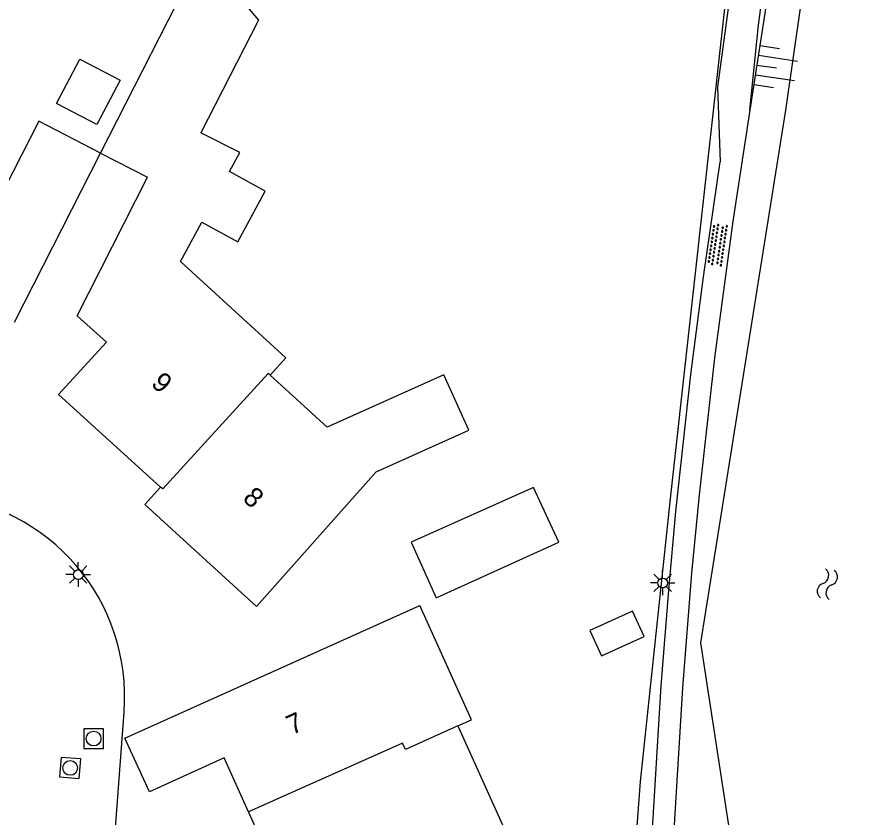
# Model space of a CAD drawing. Extents: x 126000 to 131009, y 393000 to 395500.
# Drawn here: x 130785.15 to 130827.7, y 395370.86 to 395411.51 of the extents above; entities that cross this region are included whole.
import ezdxf

# ---------------------------------------------------------------- set-up
doc = ezdxf.new("R2010")
doc.units = 0
for name, color, linetype in [('gg-afsc-erfafscheiding', 7, 'Continuous'), ('gg-anno-huisnummerreeks BGT', 7, 'Continuous'), ('gg-bbg-gedigitaliseerde bebouwing', 7, 'Continuous'), ('gg-bbg-gedigitaliseerde bijgebouw', 7, 'Continuous'), ('gg-bbg-hoofdgebouw', 7, 'Continuous'), ('gg-bbg-tussenscheiding', 7, 'Continuous'), ('gg-knt-onverhard', 7, 'Continuous'), ('gg-knt-verharding', 7, 'Continuous'), ('gg-kntw-beschoeiing', 7, 'Continuous'), ('gt-symb-lichtmast', 7, 'Continuous'), ('gt-symb-overige verharding', 7, 'Continuous'), ('gt-symb-rioolschacht', 7, 'Continuous'), ('gt-symb-talud symbool', 7, 'Continuous'), ('gt-symb-watersymbool', 7, 'Continuous')]:
    doc.layers.add(name, color=color, linetype=linetype)

# ---------------------------------------------------------------- blocks, each defined once
blk = doc.blocks.new('gt0-WA')
at = {"layer": 'gt-symb-watersymbool'}
for centre, start, end in [((-0.323, 0.022), 28.0725, 151.9275), ((0.427, 0.422), 208.0725, 331.9275), ((-0.323, -0.428), 28.0725, 151.9275), ((0.427, -0.028), 208.0725, 331.9275)]:
    blk.add_arc(centre, 0.425, start, end, dxfattribs=at)
blk = doc.blocks.new('gt0-LMAST')
at = {"layer": 'gt-symb-lichtmast'}
for p, q in [((-0.182, 0.173), (-0.447, 0.438)), ((-0.005, 0.246), (-0.005, 0.621)), ((0.172, 0.173), (0.437, 0.438)), ((-0.255, -0.004), (-0.63, -0.004)), ((-0.182, -0.181), (-0.447, -0.446)), ((-0.005, -0.254), (-0.005, -0.629)), ((0.437, -0.446), (0.172, -0.181)), ((0.245, -0.004), (0.62, -0.004))]:
    blk.add_line(p, q, dxfattribs=at)
blk.add_circle((-0.005, -0.004), 0.25, dxfattribs=at)
blk = doc.blocks.new('gt0-OVH')
at = {"layer": 'gt-symb-overige verharding'}
for points in [[(-0.972, 0.298), (-0.967, 0.308), (-0.965, 0.319), (-0.966, 0.33), (-0.971, 0.34), (-0.978, 0.348), (-0.988, 0.353), (-0.999, 0.355), (-1.01, 0.354), (-1.02, 0.349), (-1.028, 0.342), (-1.033, 0.332), (-1.035, 0.321), (-1.034, 0.31), (-1.029, 0.3), (-1.022, 0.292), (-1.012, 0.287), (-1.001, 0.285), (-0.99, 0.286), (-0.98, 0.291)], [(-0.872, 0.106), (-0.867, 0.116), (-0.865, 0.126), (-0.866, 0.137), (-0.871, 0.147), (-0.878, 0.156), (-0.888, 0.161), (-0.899, 0.163), (-0.91, 0.162), (-0.92, 0.157), (-0.928, 0.15), (-0.933, 0.14), (-0.935, 0.129), (-0.934, 0.118), (-0.929, 0.108), (-0.922, 0.1), (-0.912, 0.095), (-0.901, 0.092), (-0.89, 0.094), (-0.88, 0.098)], [(-0.772, 0.298), (-0.767, 0.308), (-0.765, 0.319), (-0.766, 0.33), (-0.771, 0.34), (-0.778, 0.348), (-0.788, 0.353), (-0.799, 0.355), (-0.81, 0.354), (-0.82, 0.349), (-0.828, 0.342), (-0.833, 0.332), (-0.835, 0.321), (-0.834, 0.31), (-0.829, 0.3), (-0.822, 0.292), (-0.812, 0.287), (-0.801, 0.285), (-0.79, 0.286), (-0.78, 0.291)], [(-0.672, 0.106), (-0.667, 0.116), (-0.665, 0.126), (-0.666, 0.137), (-0.671, 0.147), (-0.678, 0.156), (-0.688, 0.161), (-0.699, 0.163), (-0.71, 0.162), (-0.72, 0.157), (-0.728, 0.15), (-0.733, 0.14), (-0.735, 0.129), (-0.734, 0.118), (-0.729, 0.108), (-0.722, 0.1), (-0.712, 0.095), (-0.701, 0.092), (-0.69, 0.094), (-0.68, 0.098)], [(-0.572, 0.298), (-0.567, 0.308), (-0.565, 0.319), (-0.566, 0.33), (-0.571, 0.34), (-0.578, 0.348), (-0.588, 0.353), (-0.599, 0.355), (-0.61, 0.354), (-0.62, 0.349), (-0.628, 0.342), (-0.633, 0.332), (-0.635, 0.321), (-0.634, 0.31), (-0.629, 0.3), (-0.622, 0.292), (-0.612, 0.287), (-0.601, 0.285), (-0.59, 0.286), (-0.58, 0.291)], [(-0.472, 0.106), (-0.467, 0.116), (-0.465, 0.126), (-0.466, 0.137), (-0.471, 0.147), (-0.478, 0.156), (-0.488, 0.161), (-0.499, 0.163), (-0.51, 0.162), (-0.52, 0.157), (-0.528, 0.15), (-0.533, 0.14), (-0.535, 0.129), (-0.534, 0.118), (-0.529, 0.108), (-0.522, 0.1), (-0.512, 0.095), (-0.501, 0.092), (-0.49, 0.094), (-0.48, 0.098)], [(-0.372, 0.298), (-0.367, 0.308), (-0.365, 0.319), (-0.366, 0.33), (-0.371, 0.34), (-0.378, 0.348), (-0.388, 0.353), (-0.399, 0.355), (-0.41, 0.354), (-0.42, 0.349), (-0.428, 0.342), (-0.433, 0.332), (-0.435, 0.321), (-0.434, 0.31), (-0.429, 0.3), (-0.422, 0.292), (-0.412, 0.287), (-0.401, 0.285), (-0.39, 0.286), (-0.38, 0.291)], [(-0.272, 0.106), (-0.267, 0.116), (-0.265, 0.126), (-0.266, 0.137), (-0.271, 0.147), (-0.278, 0.156), (-0.288, 0.161), (-0.299, 0.163), (-0.31, 0.162), (-0.32, 0.157), (-0.328, 0.15), (-0.333, 0.14), (-0.335, 0.129), (-0.334, 0.118), (-0.329, 0.108), (-0.322, 0.1), (-0.312, 0.095), (-0.301, 0.092), (-0.29, 0.094), (-0.28, 0.098)], [(-0.172, 0.298), (-0.167, 0.308), (-0.165, 0.319), (-0.166, 0.33), (-0.171, 0.34), (-0.178, 0.348), (-0.188, 0.353), (-0.199, 0.355), (-0.21, 0.354), (-0.22, 0.349), (-0.228, 0.342), (-0.233, 0.332), (-0.235, 0.321), (-0.234, 0.31), (-0.229, 0.3), (-0.222, 0.292), (-0.212, 0.287), (-0.201, 0.285), (-0.19, 0.286), (-0.18, 0.291)], [(-0.072, 0.106), (-0.067, 0.116), (-0.065, 0.126), (-0.066, 0.137), (-0.071, 0.147), (-0.078, 0.156), (-0.088, 0.161), (-0.099, 0.163), (-0.11, 0.162), (-0.12, 0.157), (-0.128, 0.15), (-0.133, 0.14), (-0.135, 0.129), (-0.134, 0.118), (-0.129, 0.108), (-0.122, 0.1), (-0.112, 0.095), (-0.101, 0.092), (-0.09, 0.094), (-0.08, 0.098)], [(0.028, 0.298), (0.033, 0.308), (0.035, 0.319), (0.034, 0.33), (0.029, 0.34), (0.022, 0.348), (0.012, 0.353), (0.001, 0.355), (-0.01, 0.354), (-0.02, 0.349), (-0.028, 0.342), (-0.033, 0.332), (-0.035, 0.321), (-0.034, 0.31), (-0.029, 0.3), (-0.022, 0.292), (-0.012, 0.287), (-0.001, 0.285), (0.01, 0.286), (0.02, 0.291)], [(0.128, 0.106), (0.133, 0.116), (0.135, 0.126), (0.134, 0.137), (0.129, 0.147), (0.122, 0.156), (0.112, 0.161), (0.101, 0.163), (0.09, 0.162), (0.08, 0.157), (0.072, 0.15), (0.067, 0.14), (0.065, 0.129), (0.066, 0.118), (0.071, 0.108), (0.078, 0.1), (0.088, 0.095), (0.099, 0.092), (0.11, 0.094), (0.12, 0.098)], [(0.228, 0.298), (0.233, 0.308), (0.235, 0.319), (0.234, 0.33), (0.229, 0.34), (0.222, 0.348), (0.212, 0.353), (0.201, 0.355), (0.19, 0.354), (0.18, 0.349), (0.172, 0.342), (0.167, 0.332), (0.165, 0.321), (0.166, 0.31), (0.171, 0.3), (0.178, 0.292), (0.188, 0.287), (0.199, 0.285), (0.21, 0.286), (0.22, 0.291)], [(0.328, 0.106), (0.333, 0.116), (0.335, 0.126), (0.334, 0.137), (0.329, 0.147), (0.322, 0.156), (0.312, 0.161), (0.301, 0.163), (0.29, 0.162), (0.28, 0.157), (0.272, 0.15), (0.267, 0.14), (0.265, 0.129), (0.266, 0.118), (0.271, 0.108), (0.278, 0.1), (0.288, 0.095), (0.299, 0.092), (0.31, 0.094), (0.32, 0.098)], [(0.428, 0.298), (0.433, 0.308), (0.435, 0.319), (0.434, 0.33), (0.429, 0.34), (0.422, 0.348), (0.412, 0.353), (0.401, 0.355), (0.39, 0.354), (0.38, 0.349), (0.372, 0.342), (0.367, 0.332), (0.365, 0.321), (0.366, 0.31), (0.371, 0.3), (0.378, 0.292), (0.388, 0.287), (0.399, 0.285), (0.41, 0.286), (0.42, 0.291)], [(0.528, 0.106), (0.533, 0.116), (0.535, 0.126), (0.534, 0.137), (0.529, 0.147), (0.522, 0.156), (0.512, 0.161), (0.501, 0.163), (0.49, 0.162), (0.48, 0.157), (0.472, 0.15), (0.467, 0.14), (0.465, 0.129), (0.466, 0.118), (0.471, 0.108), (0.478, 0.1), (0.488, 0.095), (0.499, 0.092), (0.51, 0.094), (0.52, 0.098)], [(0.628, 0.298), (0.633, 0.308), (0.635, 0.319), (0.634, 0.33), (0.629, 0.34), (0.622, 0.348), (0.612, 0.353), (0.601, 0.355), (0.59, 0.354), (0.58, 0.349), (0.572, 0.342), (0.567, 0.332), (0.565, 0.321), (0.566, 0.31), (0.571, 0.3), (0.578, 0.292), (0.588, 0.287), (0.599, 0.285), (0.61, 0.286), (0.62, 0.291)], [(0.728, 0.106), (0.733, 0.116), (0.735, 0.126), (0.734, 0.137), (0.729, 0.147), (0.722, 0.156), (0.712, 0.161), (0.701, 0.163), (0.69, 0.162), (0.68, 0.157), (0.672, 0.15), (0.667, 0.14), (0.665, 0.129), (0.666, 0.118), (0.671, 0.108), (0.678, 0.1), (0.688, 0.095), (0.699, 0.092), (0.71, 0.094), (0.72, 0.098)], [(0.828, 0.298), (0.833, 0.308), (0.835, 0.319), (0.834, 0.33), (0.829, 0.34), (0.822, 0.348), (0.812, 0.353), (0.801, 0.355), (0.79, 0.354), (0.78, 0.349), (0.772, 0.342), (0.767, 0.332), (0.765, 0.321), (0.766, 0.31), (0.771, 0.3), (0.778, 0.292), (0.788, 0.287), (0.799, 0.285), (0.81, 0.286), (0.82, 0.291)], [(0.928, 0.106), (0.933, 0.116), (0.935, 0.126), (0.934, 0.137), (0.929, 0.147), (0.922, 0.156), (0.912, 0.161), (0.901, 0.163), (0.89, 0.162), (0.88, 0.157), (0.872, 0.15), (0.867, 0.14), (0.865, 0.129), (0.866, 0.118), (0.871, 0.108), (0.878, 0.1), (0.888, 0.095), (0.899, 0.092), (0.91, 0.094), (0.92, 0.098)], [(1.028, 0.298), (1.033, 0.308), (1.035, 0.319), (1.034, 0.33), (1.029, 0.34), (1.022, 0.348), (1.012, 0.353), (1.001, 0.355), (0.99, 0.354), (0.98, 0.349), (0.972, 0.342), (0.967, 0.332), (0.965, 0.321), (0.966, 0.31), (0.971, 0.3), (0.978, 0.292), (0.988, 0.287), (0.999, 0.285), (1.01, 0.286), (1.02, 0.291)], [(-0.972, -0.142), (-0.967, -0.132), (-0.965, -0.121), (-0.966, -0.11), (-0.971, -0.1), (-0.978, -0.092), (-0.988, -0.087), (-0.999, -0.085), (-1.01, -0.086), (-1.02, -0.091), (-1.028, -0.098), (-1.033, -0.108), (-1.035, -0.119), (-1.034, -0.13), (-1.029, -0.14), (-1.022, -0.148), (-1.012, -0.153), (-1.001, -0.155), (-0.99, -0.154), (-0.98, -0.149)], [(-0.872, -0.334), (-0.867, -0.324), (-0.865, -0.314), (-0.866, -0.303), (-0.871, -0.293), (-0.878, -0.284), (-0.888, -0.279), (-0.899, -0.277), (-0.91, -0.278), (-0.92, -0.283), (-0.928, -0.29), (-0.933, -0.3), (-0.935, -0.311), (-0.934, -0.322), (-0.929, -0.332), (-0.922, -0.34), (-0.912, -0.345), (-0.901, -0.348), (-0.89, -0.346), (-0.88, -0.342)], [(-0.772, -0.142), (-0.767, -0.132), (-0.765, -0.121), (-0.766, -0.11), (-0.771, -0.1), (-0.778, -0.092), (-0.788, -0.087), (-0.799, -0.085), (-0.81, -0.086), (-0.82, -0.091), (-0.828, -0.098), (-0.833, -0.108), (-0.835, -0.119), (-0.834, -0.13), (-0.829, -0.14), (-0.822, -0.148), (-0.812, -0.153), (-0.801, -0.155), (-0.79, -0.154), (-0.78, -0.149)], [(-0.672, -0.334), (-0.667, -0.324), (-0.665, -0.314), (-0.666, -0.303), (-0.671, -0.293), (-0.678, -0.284), (-0.688, -0.279), (-0.699, -0.277), (-0.71, -0.278), (-0.72, -0.283), (-0.728, -0.29), (-0.733, -0.3), (-0.735, -0.311), (-0.734, -0.322), (-0.729, -0.332), (-0.722, -0.34), (-0.712, -0.345), (-0.701, -0.348), (-0.69, -0.346), (-0.68, -0.342)], [(-0.572, -0.142), (-0.567, -0.132), (-0.565, -0.121), (-0.566, -0.11), (-0.571, -0.1), (-0.578, -0.092), (-0.588, -0.087), (-0.599, -0.085), (-0.61, -0.086), (-0.62, -0.091), (-0.628, -0.098), (-0.633, -0.108), (-0.635, -0.119), (-0.634, -0.13), (-0.629, -0.14), (-0.622, -0.148), (-0.612, -0.153), (-0.601, -0.155), (-0.59, -0.154), (-0.58, -0.149)], [(-0.472, -0.334), (-0.467, -0.324), (-0.465, -0.314), (-0.466, -0.303), (-0.471, -0.293), (-0.478, -0.284), (-0.488, -0.279), (-0.499, -0.277), (-0.51, -0.278), (-0.52, -0.283), (-0.528, -0.29), (-0.533, -0.3), (-0.535, -0.311), (-0.534, -0.322), (-0.529, -0.332), (-0.522, -0.34), (-0.512, -0.345), (-0.501, -0.348), (-0.49, -0.346), (-0.48, -0.342)], [(-0.372, -0.142), (-0.367, -0.132), (-0.365, -0.121), (-0.366, -0.11), (-0.371, -0.1), (-0.378, -0.092), (-0.388, -0.087), (-0.399, -0.085), (-0.41, -0.086), (-0.42, -0.091), (-0.428, -0.098), (-0.433, -0.108), (-0.435, -0.119), (-0.434, -0.13), (-0.429, -0.14), (-0.422, -0.148), (-0.412, -0.153), (-0.401, -0.155), (-0.39, -0.154), (-0.38, -0.149)], [(-0.272, -0.334), (-0.267, -0.324), (-0.265, -0.314), (-0.266, -0.303), (-0.271, -0.293), (-0.278, -0.284), (-0.288, -0.279), (-0.299, -0.277), (-0.31, -0.278), (-0.32, -0.283), (-0.328, -0.29), (-0.333, -0.3), (-0.335, -0.311), (-0.334, -0.322), (-0.329, -0.332), (-0.322, -0.34), (-0.312, -0.345), (-0.301, -0.348), (-0.29, -0.346), (-0.28, -0.342)], [(-0.172, -0.142), (-0.167, -0.132), (-0.165, -0.121), (-0.166, -0.11), (-0.171, -0.1), (-0.178, -0.092), (-0.188, -0.087), (-0.199, -0.085), (-0.21, -0.086), (-0.22, -0.091), (-0.228, -0.098), (-0.233, -0.108), (-0.235, -0.119), (-0.234, -0.13), (-0.229, -0.14), (-0.222, -0.148), (-0.212, -0.153), (-0.201, -0.155), (-0.19, -0.154), (-0.18, -0.149)], [(-0.072, -0.334), (-0.067, -0.324), (-0.065, -0.314), (-0.066, -0.303), (-0.071, -0.293), (-0.078, -0.284), (-0.088, -0.279), (-0.099, -0.277), (-0.11, -0.278), (-0.12, -0.283), (-0.128, -0.29), (-0.133, -0.3), (-0.135, -0.311), (-0.134, -0.322), (-0.129, -0.332), (-0.122, -0.34), (-0.112, -0.345), (-0.101, -0.348), (-0.09, -0.346), (-0.08, -0.342)], [(0.028, -0.142), (0.033, -0.132), (0.035, -0.121), (0.034, -0.11), (0.029, -0.1), (0.022, -0.092), (0.012, -0.087), (0.001, -0.085), (-0.01, -0.086), (-0.02, -0.091), (-0.028, -0.098), (-0.033, -0.108), (-0.035, -0.119), (-0.034, -0.13), (-0.029, -0.14), (-0.022, -0.148), (-0.012, -0.153), (-0.001, -0.155), (0.01, -0.154), (0.02, -0.149)], [(0.128, -0.334), (0.133, -0.324), (0.135, -0.314), (0.134, -0.303), (0.129, -0.293), (0.122, -0.284), (0.112, -0.279), (0.101, -0.277), (0.09, -0.278), (0.08, -0.283), (0.072, -0.29), (0.067, -0.3), (0.065, -0.311), (0.066, -0.322), (0.071, -0.332), (0.078, -0.34), (0.088, -0.345), (0.099, -0.348), (0.11, -0.346), (0.12, -0.342)], [(0.228, -0.142), (0.233, -0.132), (0.235, -0.121), (0.234, -0.11), (0.229, -0.1), (0.222, -0.092), (0.212, -0.087), (0.201, -0.085), (0.19, -0.086), (0.18, -0.091), (0.172, -0.098), (0.167, -0.108), (0.165, -0.119), (0.166, -0.13), (0.171, -0.14), (0.178, -0.148), (0.188, -0.153), (0.199, -0.155), (0.21, -0.154), (0.22, -0.149)], [(0.328, -0.334), (0.333, -0.324), (0.335, -0.314), (0.334, -0.303), (0.329, -0.293), (0.322, -0.284), (0.312, -0.279), (0.301, -0.277), (0.29, -0.278), (0.28, -0.283), (0.272, -0.29), (0.267, -0.3), (0.265, -0.311), (0.266, -0.322), (0.271, -0.332), (0.278, -0.34), (0.288, -0.345), (0.299, -0.348), (0.31, -0.346), (0.32, -0.342)], [(0.428, -0.142), (0.433, -0.132), (0.435, -0.121), (0.434, -0.11), (0.429, -0.1), (0.422, -0.092), (0.412, -0.087), (0.401, -0.085), (0.39, -0.086), (0.38, -0.091), (0.372, -0.098), (0.367, -0.108), (0.365, -0.119), (0.366, -0.13), (0.371, -0.14), (0.378, -0.148), (0.388, -0.153), (0.399, -0.155), (0.41, -0.154), (0.42, -0.149)], [(0.528, -0.334), (0.533, -0.324), (0.535, -0.314), (0.534, -0.303), (0.529, -0.293), (0.522, -0.284), (0.512, -0.279), (0.501, -0.277), (0.49, -0.278), (0.48, -0.283), (0.472, -0.29), (0.467, -0.3), (0.465, -0.311), (0.466, -0.322), (0.471, -0.332), (0.478, -0.34), (0.488, -0.345), (0.499, -0.348), (0.51, -0.346), (0.52, -0.342)], [(0.628, -0.142), (0.633, -0.132), (0.635, -0.121), (0.634, -0.11), (0.629, -0.1), (0.622, -0.092), (0.612, -0.087), (0.601, -0.085), (0.59, -0.086), (0.58, -0.091), (0.572, -0.098), (0.567, -0.108), (0.565, -0.119), (0.566, -0.13), (0.571, -0.14), (0.578, -0.148), (0.588, -0.153), (0.599, -0.155), (0.61, -0.154), (0.62, -0.149)], [(0.728, -0.334), (0.733, -0.324), (0.735, -0.314), (0.734, -0.303), (0.729, -0.293), (0.722, -0.284), (0.712, -0.279), (0.701, -0.277), (0.69, -0.278), (0.68, -0.283), (0.672, -0.29), (0.667, -0.3), (0.665, -0.311), (0.666, -0.322), (0.671, -0.332), (0.678, -0.34), (0.688, -0.345), (0.699, -0.348), (0.71, -0.346), (0.72, -0.342)], [(0.828, -0.142), (0.833, -0.132), (0.835, -0.121), (0.834, -0.11), (0.829, -0.1), (0.822, -0.092), (0.812, -0.087), (0.801, -0.085), (0.79, -0.086), (0.78, -0.091), (0.772, -0.098), (0.767, -0.108), (0.765, -0.119), (0.766, -0.13), (0.771, -0.14), (0.778, -0.148), (0.788, -0.153), (0.799, -0.155), (0.81, -0.154), (0.82, -0.149)], [(0.928, -0.334), (0.933, -0.324), (0.935, -0.314), (0.934, -0.303), (0.929, -0.293), (0.922, -0.284), (0.912, -0.279), (0.901, -0.277), (0.89, -0.278), (0.88, -0.283), (0.872, -0.29), (0.867, -0.3), (0.865, -0.311), (0.866, -0.322), (0.871, -0.332), (0.878, -0.34), (0.888, -0.345), (0.899, -0.348), (0.91, -0.346), (0.92, -0.342)], [(1.028, -0.142), (1.033, -0.132), (1.035, -0.121), (1.034, -0.11), (1.029, -0.1), (1.022, -0.092), (1.012, -0.087), (1.001, -0.085), (0.99, -0.086), (0.98, -0.091), (0.972, -0.098), (0.967, -0.108), (0.965, -0.119), (0.966, -0.13), (0.971, -0.14), (0.978, -0.148), (0.988, -0.153), (0.999, -0.155), (1.01, -0.154), (1.02, -0.149)]]:
    blk.add_lwpolyline(points, close=True, dxfattribs=at)
blk = doc.blocks.new('gt0-TALUD_1')
at = {"layer": 'gt-symb-talud symbool'}
for p, q in [((-1, -1), (-1, 0)), ((-0.5, -2), (-0.5, 0)), ((0, -1), (0, 0)), ((0.5, -2), (0.5, 0)), ((1, -1), (1, 0))]:
    blk.add_line(p, q, dxfattribs=at)
blk = doc.blocks.new('gt0-RS')
at = {"layer": 'gt-symb-rioolschacht'}
blk.add_lwpolyline([(-0.5, -0.5), (0.5, -0.5), (0.5, 0.5), (-0.5, 0.5)], close=True, dxfattribs=at)
blk.add_circle((0, 0), 0.375, dxfattribs=at)

msp = doc.modelspace()

# ---------------------------------------------------------------- linework, layer by layer
at = {"layer": 'gg-afsc-erfafscheiding'}
msp.add_lwpolyline([(130823.411, 395425.347), (130821.102, 395412.226), (130818.333, 395387.196), (130816.786, 395372.667), (130816.291, 395366.07), (130816.469, 395363.119)], dxfattribs=at)
at = {"layer": 'gg-bbg-gedigitaliseerde bebouwing'}
for p, q in [((130796.47, 395404.61), (130794.496, 395405.615)), ((130785.032, 395396.005), (130789.39, 395404.58)), ((130789.39, 395404.58), (130791.784, 395403.36)), ((130788.216, 395396.323), (130791.784, 395403.36)), ((130797.317, 395381.551), (130803.38, 395388.39))]:
    msp.add_line(p, q, dxfattribs=at)
for points in [[(130789.39, 395404.58), (130794.558, 395414.72), (130797.411, 395411.336), (130794.496, 395405.615)], [(130789.39, 395404.58), (130786.27, 395406.21), (130783.64, 395401.1), (130774.46, 395404), (130773.86, 395402.06)], [(130793.45, 395399.08), (130794.538, 395401.073), (130796.36, 395400.078), (130797.762, 395402.645), (130795.94, 395403.64), (130796.47, 395404.61)], [(130798.01, 395393.3), (130798.81, 395394.19), (130793.45, 395399.08)], [(130803.38, 395388.39), (130808.09, 395390.51), (130806.82, 395393.32), (130800.9, 395390.66), (130798.01, 395393.3)], [(130807.526, 395375.491), (130808.23, 395375.81), (130805.597, 395381.609)], [(130807.526, 395375.491), (130809.95, 395370.135), (130809.418, 395369.896)]]:
    msp.add_lwpolyline(points, dxfattribs=at)
at = {"layer": 'gg-bbg-gedigitaliseerde bijgebouw'}
for points in [[(130787.167, 395407.097), (130788.344, 395409.349), (130790.391, 395408.28), (130789.214, 395406.027), (130787.167, 395407.097)], [(130812.66, 395384.82), (130811.37, 395387.6), (130805.17, 395384.82), (130806.44, 395382), (130812.66, 395384.82)], [(130814.241, 395380.348), (130814.83, 395379.051), (130816.99, 395380.031), (130816.401, 395381.329), (130814.241, 395380.348)]]:
    msp.add_lwpolyline(points, dxfattribs=at)
at = {"layer": 'gg-bbg-hoofdgebouw'}
msp.add_line((130799.401, 395365.648), (130796.913, 395371.133), dxfattribs=at)
for points in [[(130792.436, 395387.612), (130787.257, 395392.317), (130789.693, 395394.978), (130788.216, 395396.323)], [(130797.317, 395381.551), (130791.652, 395386.733), (130792.436, 395387.612)], [(130796.913, 395371.133), (130795.671, 395373.872), (130791.885, 395372.142), (130790.635, 395374.865), (130805.597, 395381.609)]]:
    msp.add_lwpolyline(points, dxfattribs=at)
at = {"layer": 'gg-bbg-tussenscheiding'}
for points in [[(130798.01, 395393.3), (130797.91, 395393.39), (130792.56, 395387.53), (130792.436, 395387.612)], [(130807.526, 395375.491), (130804.88, 395374.29), (130804.73, 395374.62), (130796.913, 395371.133)]]:
    msp.add_lwpolyline(points, dxfattribs=at)
at = {"layer": 'gg-knt-onverhard'}
for points in [[(130822.357, 395406.765), (130822.789, 395411.083), (130824.124, 395421.124), (130826.74, 395436.556), (130828.005, 395439.686), (130829.445, 395441.224), (130831.907, 395442.022), (130831.846, 395443.774)], [(130827.1, 395435.483), (130826.76, 395434.071), (130825.893, 395429.913), (130825.061, 395424.984), (130823.437, 395413.78), (130822.357, 395406.765)], [(130823.533, 395425.325), (130821.39, 395412.956), (130820.706, 395407.941), (130820.848, 395404.131)], [(130822.357, 395406.765), (130821.489, 395401.126), (130820.558, 395394.188), (130819.777, 395387.23), (130819.399, 395383.247), (130818.937, 395377.432), (130818.49, 395370.205)], [(130816.845, 395358.78), (130817.427, 395370.537), (130817.861, 395377.524), (130818.24, 395382.392), (130818.606, 395386.376), (130819.366, 395393.336), (130820.001, 395398.297), (130820.848, 395404.131)]]:
    msp.add_lwpolyline(points, dxfattribs=at)
at = {"layer": 'gg-knt-verharding'}
msp.add_line((130789.72, 395364.404), (130790.596, 395376.185), dxfattribs=at)
msp.add_arc((130780.353, 395376.96), 10.272, 355.672, 85.371, dxfattribs=at)
at = {"layer": 'gg-kntw-beschoeiing'}
msp.add_lwpolyline([(130828.166, 395434.58), (130824.16, 395406.77), (130819.859, 395379.722), (130822.263, 395363.938), (130823.091, 395361.895)], dxfattribs=at)

# ---------------------------------------------------------------- block references
at = {"layer": 'gt-symb-lichtmast'}
for p in [(130788.272, 395383.181), (130817.935, 395382.758)]:
    msp.add_blockref('gt0-LMAST', p, dxfattribs=at)
at = {"layer": 'gt-symb-overige verharding', "rotation": -98.51093419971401}
msp.add_blockref('gt0-OVH', (130820.716, 395399.923), dxfattribs=at)
at = {"layer": 'gt-symb-rioolschacht'}
msp.add_blockref('gt0-RS', (130789.044, 395374.853), dxfattribs=at)
at = {"layer": 'gt-symb-rioolschacht', "rotation": 85.52659354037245}
msp.add_blockref('gt0-RS', (130787.855, 395373.361), dxfattribs=at)
at = {"layer": 'gt-symb-talud symbool', "xscale": 0.9998649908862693, "yscale": 0.9998649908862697, "rotation": 81.54573827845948}
msp.add_blockref('gt0-TALUD_1', (130822.718, 395409.038), dxfattribs=at)
at = {"layer": 'gt-symb-watersymbool', "rotation": 79.98206552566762}
msp.add_blockref('gt0-WA', (130826.277, 395382.644), dxfattribs=at)

# ---------------------------------------------------------------- texts
at = {"layer": 'gg-anno-huisnummerreeks BGT'}
for s, rotation, p in [('9', 317.7, (130791.913, 395392.816)), ('8', 317.5, (130796.561, 395386.986)), ('7', 24.4, (130799.116, 395375.019))]:
    msp.add_text(s, height=1, rotation=rotation, dxfattribs=at).set_placement(p)

doc.saveas('drawing.dxf')
